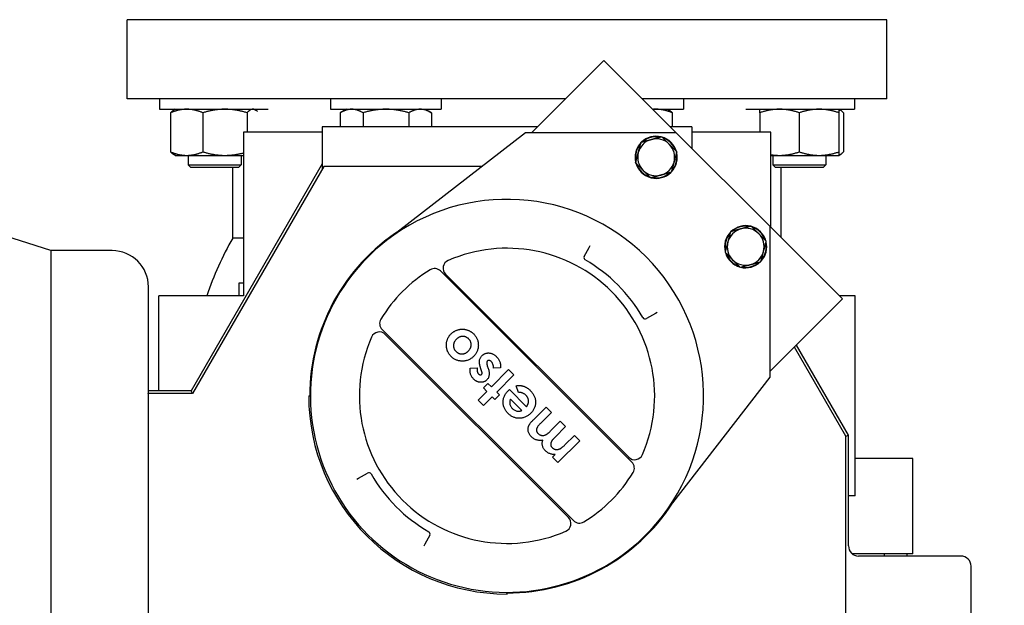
# Model space of a CAD drawing. Header units: inches. Extents: x 5 to 1128, y -85 to 748.
# Tile 318 of 656: x 365.38 to 377.05, y 628.56 to 635.5. Entities that reach past the tile are written whole.
import ezdxf

# ---------------------------------------------------------------- set-up
doc = ezdxf.new("R2010")
doc.units = ezdxf.units.IN
doc.header["$LTSCALE"] = 32
doc.header["$MEASUREMENT"] = 0
doc.layers.add('Dimension (ANSI)', color=7, linetype='Continuous', lineweight=25)
doc.layers.add('Visible (ANSI)', color=7, linetype='Continuous', lineweight=30)
doc.styles.add('Note Text (ANSI)', font='tahoma.ttf')
doc.dimstyles.new('SB Fraction-16 (ANSI)', dxfattribs={"dimscale": 32, "dimtxt": 0.125, "dimasz": 0.098425, "dimexe": 0.125, "dimexo": 0.0625, "dimgap": 0.031496, "dimtad": 0, "dimtih": 1, "dimtoh": 1, "dimdec": 4, "dimrnd": 1e-08, "dimzin": 0, "dimdsep": 46, "dimlunit": 5, "dimtxsty": 'Note Text (ANSI)', "dimcen": 0.09, "dimdle": 0.393701, "dimclrd": 256, "dimclre": 256, "dimclrt": 256, "dimadec": 0, "dimazin": 3, "dimtfac": 0.96, "dimtofl": 0, "dimtmove": 0, "dimatfit": 3, "dimfxl": 1, "dimfrac": 2, "dimtolj": 1, "dimtzin": 12, "dimlwd": -1, "dimlwe": -1, "dimarcsym": 0})

# ---------------------------------------------------------------- blocks, each defined once
blk = doc.blocks.new('*D19')
at = {"layer": 'Defpoints', "color": 0, "transparency": 16777216}
for p in [(484.781, 699.94), (324.685, 555.94), (484.781, 555.94)]:
    blk.add_point(p, dxfattribs=at)
at = {"layer": 'Dimension (ANSI)', "transparency": 16777216}
for p, q in [((482.781, 699.94), (320.685, 699.94)), ((324.685, 696.79), (324.685, 635.454)), ((324.685, 559.089), (324.685, 629.425)), ((482.781, 555.94), (320.685, 555.94))]:
    blk.add_line(p, q, dxfattribs=at)
for points in [[(324.16, 696.79), (325.21, 696.79), (324.685, 699.94)], [(324.16, 559.089), (325.21, 559.089), (324.685, 555.94)]]:
    blk.add_solid(points, dxfattribs=at)
at = {"layer": 'Dimension (ANSI)', "transparency": 16777216, "insert": (320.552, 634.446), "char_height": 4, "attachment_point": 1, "style": 'Note Text (ANSI)'}
blk.add_mtext('\\A1;144', dxfattribs=at)

msp = doc.modelspace()

# ---------------------------------------------------------------- linework, layer by layer
at = {"layer": 'Visible (ANSI)'}
for p, q in [((375.65563, 635.50478), (366.65563, 635.50478)), ((366.65563, 634.56478), (366.65563, 635.50478)), ((375.65563, 634.56478), (375.65563, 635.50478)), ((371.44731, 634.16489), (372.30468, 635.02226)), ((372.30468, 635.02226), (373.16205, 634.16489)), ((371.84721, 634.56478), (366.65563, 634.56478)), ((367.03527, 634.56478), (367.03527, 634.44278)), ((369.06438, 634.56478), (369.06438, 634.44278)), ((370.37688, 634.56478), (370.37688, 634.44278)), ((375.65563, 634.56478), (372.76216, 634.56478)), ((373.2466, 634.56478), (373.2466, 634.44278)), ((375.27588, 634.56478), (375.27588, 634.44278)), ((367.03527, 634.44278), (368.32666, 634.44278)), ((367.16869, 634.40091), (367.16869, 633.93765)), ((367.22277, 634.44278), (367.20623, 634.43323)), ((367.55143, 634.40091), (367.55143, 633.93765)), ((368.07425, 634.40091), (368.07425, 634.16978)), ((368.16027, 634.44278), (368.1768, 634.43323)), ((369.06438, 634.44278), (370.37688, 634.44278)), ((369.25188, 634.44278), (369.17937, 634.40091)), ((369.17937, 634.40091), (369.17937, 634.23378)), ((369.45, 634.40091), (369.45, 634.23378)), ((369.99127, 634.40091), (369.99127, 634.23378)), ((370.18938, 634.44278), (370.2619, 634.40091)), ((370.2619, 634.40091), (370.2619, 634.23378)), ((372.88416, 634.44278), (373.2466, 634.44278)), ((373.0591, 634.44278), (373.07564, 634.43323)), ((373.11318, 634.40091), (373.11318, 634.23378)), ((373.98448, 634.44278), (375.27588, 634.44278)), ((374.15088, 634.40091), (374.15088, 634.16978)), ((374.61963, 634.40091), (374.61963, 633.93765)), ((375.08838, 634.40091), (375.08838, 633.93765)), ((375.0885, 634.44278), (375.10503, 634.43323)), ((375.14257, 634.40091), (375.14257, 633.93765)), ((368.96663, 634.23378), (368.96663, 633.73369)), ((371.51621, 634.23378), (368.96663, 634.23378)), ((373.34463, 634.23378), (373.09316, 634.23378)), ((373.34463, 634.23378), (373.34463, 633.9823)), ((368.96663, 634.16978), (368.03063, 634.16978)), ((368.03063, 634.16978), (368.03063, 632.23228)), ((371.3766, 634.16489), (369.72762, 632.88589)), ((373.16205, 634.16489), (371.3766, 634.16489)), ((374.27574, 633.0512), (373.16205, 634.16489)), ((374.28063, 634.16978), (373.34463, 634.16978)), ((374.28063, 633.0463), (374.28063, 634.16978)), ((367.22277, 633.89578), (367.20623, 633.90533)), ((367.22277, 633.89578), (367.36006, 633.89578)), ((367.36006, 633.89578), (367.81284, 633.89578)), ((367.37858, 633.89578), (367.37858, 633.78358)), ((367.81284, 633.89578), (368.03063, 633.89578)), ((368.00358, 633.89578), (368.00358, 633.78358)), ((374.28063, 633.89578), (374.38526, 633.89578)), ((374.30768, 633.89578), (374.30768, 633.78358)), ((374.38526, 633.89578), (374.85401, 633.89578)), ((374.85401, 633.89578), (375.08838, 633.89578)), ((374.93268, 633.89578), (374.93268, 633.78358)), ((375.08838, 633.89578), (375.0885, 633.89578)), ((375.0885, 633.89578), (375.10503, 633.90533)), ((367.37858, 633.78358), (368.00358, 633.78358)), ((367.40988, 633.75228), (367.37858, 633.78358)), ((368.96663, 633.79478), (367.41241, 631.10278)), ((367.97228, 633.75228), (368.00358, 633.78358)), ((374.30768, 633.78358), (374.93268, 633.78358)), ((374.33898, 633.75228), (374.30768, 633.78358)), ((374.90138, 633.75228), (374.93268, 633.78358)), ((367.97228, 633.75228), (367.40988, 633.75228)), ((368.98427, 633.76423), (367.43004, 631.07223)), ((367.90563, 632.91561), (367.90563, 633.75228)), ((370.86005, 633.76423), (368.98427, 633.76423)), ((374.90138, 633.75228), (374.33898, 633.75228)), ((374.40563, 632.9213), (374.40563, 633.75228)), ((365.74963, 632.76628), (364.18763, 633.26878)), ((374.27574, 631.26575), (374.27574, 633.0512)), ((374.27574, 633.0512), (375.13311, 632.19383)), ((368.03063, 632.91561), (367.90563, 632.91561)), ((365.74963, 632.76628), (365.74963, 624.02328)), ((366.47663, 632.76628), (365.74963, 632.76628)), ((372.07122, 632.69654), (372.13062, 632.8037)), ((372.13062, 632.8037), (372.14279, 632.82566)), ((372.63578, 630.2576), (370.36845, 632.52493)), ((372.59819, 630.3164), (370.42726, 632.48734)), ((367.97563, 632.37978), (367.97563, 632.23228)), ((368.03063, 632.37978), (367.97563, 632.37978)), ((366.90563, 631.07223), (366.90563, 632.33728)), ((367.03063, 631.10278), (367.03063, 632.23228)), ((368.03063, 632.23228), (367.03063, 632.23228)), ((375.13311, 632.19383), (374.27574, 631.33646)), ((375.28063, 632.23228), (375.09466, 632.23228)), ((375.28063, 629.85728), (375.28063, 632.23228)), ((372.91456, 632.01977), (372.80739, 631.96037)), ((372.93651, 632.03194), (372.91456, 632.01977)), ((369.67548, 631.83196), (371.94282, 629.56463)), ((371.88401, 629.60222), (369.71308, 631.77316)), ((375.17209, 630.56844), (374.56289, 631.62361)), ((375.20263, 630.57663), (374.58525, 631.64597)), ((370.72025, 631.37267), (370.80078, 631.37558)), ((370.85347, 631.34243), (370.84214, 631.37699)), ((370.9221, 631.40213), (370.93251, 631.37048)), ((370.97047, 631.15149), (371.17445, 631.35546)), ((371.07664, 631.3755), (370.99548, 631.37126)), ((371.17445, 631.35546), (371.23791, 631.292)), ((371.23791, 631.292), (371.03393, 631.08803)), ((372.99674, 629.61676), (374.27574, 631.26575)), ((367.41241, 631.10278), (366.90563, 631.10278)), ((367.43004, 631.07223), (367.41241, 631.10278)), ((370.81183, 630.99284), (370.91608, 631.0971)), ((370.87529, 631.13789), (370.92968, 631.19228)), ((370.91608, 631.0971), (370.87529, 631.13789)), ((370.92968, 631.19228), (370.97047, 631.15149)), ((371.03393, 631.08803), (371.06566, 631.0563)), ((371.17154, 631.10779), (371.18373, 631.11955)), ((371.18373, 631.11955), (371.38749, 630.91579)), ((371.29138, 631.08513), (371.26354, 631.16353)), ((366.90563, 631.07223), (366.9044, 631.07223)), ((367.43004, 631.07223), (366.90563, 631.07223)), ((366.90563, 624.45228), (366.90563, 631.02375)), ((368.80563, 631.04478), (368.82563, 631.04478)), ((370.87529, 630.92938), (370.81183, 630.99284)), ((370.97954, 631.03364), (370.87529, 630.92938)), ((371.01127, 631.00191), (370.97954, 631.03364)), ((371.06566, 631.0563), (371.01127, 631.00191)), ((371.33309, 630.87046), (371.19711, 631.00644)), ((371.46837, 630.76096), (371.61866, 630.91125)), ((371.61866, 630.91125), (371.68211, 630.8478)), ((371.68211, 630.8478), (371.55236, 630.71805)), ((371.67099, 630.62817), (371.78637, 630.74354)), ((371.78637, 630.74354), (371.84983, 630.68008)), ((371.84983, 630.68008), (371.72595, 630.55621)), ((372.01754, 630.51237), (371.75917, 630.25401)), ((371.84033, 630.46209), (371.95408, 630.57583)), ((371.95408, 630.57583), (372.01754, 630.51237)), ((375.17209, 630.56844), (375.20263, 630.57663)), ((375.17209, 627.15343), (375.17209, 630.56844)), ((375.20263, 629.26478), (375.20263, 630.57663)), ((371.69571, 630.31746), (371.72659, 630.34834)), ((371.75917, 630.25401), (371.69571, 630.31746)), ((375.96563, 630.30078), (375.28063, 630.30078)), ((375.96563, 629.17078), (375.96563, 630.30078)), ((369.37476, 630.05762), (369.39671, 630.06979)), ((369.39671, 630.06979), (369.50387, 630.12919)), ((375.28063, 629.85728), (375.20263, 629.85728)), ((370.24005, 629.39302), (370.18065, 629.28586)), ((370.18065, 629.28586), (370.16848, 629.2639)), ((375.96563, 629.17078), (375.24805, 629.17078)), ((376.53563, 629.14478), (375.32265, 629.14478)), ((375.6283, 629.14478), (375.6283, 629.17078)), ((375.89677, 629.14478), (375.89677, 629.17078)), ((376.65563, 627.76478), (376.65563, 629.02478)), ((371.15563, 628.69478), (371.15563, 628.71478))]:
    msp.add_line(p, q, dxfattribs=at)
for centre, radius, start, end in [((372.9234, 633.87321), 0.25, 76.163547, 133.836453), ((372.9234, 633.87321), 0.2445, 78.599196, 131.400804), ((372.9234, 633.87321), 0.25, 136.163547, 193.836453), ((372.9234, 633.87321), 0.2445, 138.599196, 191.400804), ((372.9234, 633.87321), 0.219, 105, 165), ((372.9234, 633.87321), 0.219, 45, 105), ((372.9234, 633.87321), 0.25, 16.163547, 73.836453), ((372.9234, 633.87321), 0.2445, 18.599196, 71.400804), ((372.9234, 633.87321), 0.219, 345, 45), ((372.9234, 633.87321), 0.219, 165, 225), ((372.9234, 633.87321), 0.25, 316.163547, 13.836453), ((372.9234, 633.87321), 0.2445, 318.599196, 11.400804), ((372.9234, 633.87321), 0.25, 196.163547, 253.836453), ((372.9234, 633.87321), 0.2445, 198.599196, 251.400804), ((372.9234, 633.87321), 0.219, 285, 345), ((372.9234, 633.87321), 0.219, 225, 285), ((372.9234, 633.87321), 0.25, 256.163547, 313.836453), ((372.9234, 633.87321), 0.2445, 258.599196, 311.400804), ((371.15563, 631.04478), 2.33, 322.201787, 127.798213), ((371.15563, 631.04478), 2.33837, 122.950185, 180), ((373.98406, 632.81255), 0.25, 136.163547, 193.836453), ((373.98406, 632.81255), 0.2445, 138.599196, 191.400804), ((373.98406, 632.81255), 0.219, 105, 165), ((373.98406, 632.81255), 0.25, 76.163547, 133.836453), ((373.98406, 632.81255), 0.2445, 78.599196, 131.400804), ((373.98406, 632.81255), 0.219, 45, 105), ((373.98406, 632.81255), 0.25, 16.163547, 73.836453), ((373.98406, 632.81255), 0.2445, 18.599196, 71.400804), ((373.98406, 632.81255), 0.219, 345, 45), ((371.15563, 631.04478), 3.75, 150.073565, 161.538542), ((371.15563, 631.04478), 2.33, 127.798213, 322.201787), ((373.98406, 632.81255), 0.219, 165, 225), ((373.98406, 632.81255), 0.25, 316.163547, 13.836453), ((373.98406, 632.81255), 0.2445, 318.599196, 11.400804), ((366.47663, 632.33728), 0.429, 0, 90), ((371.15563, 631.04478), 1.75, 336.510188, 113.489812), ((373.98406, 632.81255), 0.25, 196.163547, 253.836453), ((373.98406, 632.81255), 0.2445, 198.599196, 251.400804), ((373.98406, 632.81255), 0.219, 285, 345), ((370.49797, 632.55805), 0.1, 113.489812, 225), ((372.09746, 632.682), 0.03, 151, 240.08992), ((371.15563, 631.04478), 1.85879, 29.91008, 60.08992), ((373.98406, 632.81255), 0.219, 225, 285), ((373.98406, 632.81255), 0.25, 256.163547, 313.836453), ((373.98406, 632.81255), 0.2445, 258.599196, 311.400804), ((371.15563, 631.04478), 1.75, 121.327982, 148.672018), ((370.29774, 632.45422), 0.1, 45, 121.327982), ((369.74619, 631.90267), 0.1, 148.672018, 225), ((372.79285, 631.9866), 0.03, 209.91008, 299), ((369.64237, 631.70245), 0.1, 45, 156.510188), ((371.15563, 631.04478), 1.75, 156.510188, 293.489812), ((371.15563, 631.04478), 2.35, 180, 270), ((372.6689, 630.38711), 0.1, 225, 336.510188), ((372.56507, 630.18688), 0.1, 328.672018, 45), ((369.51842, 630.10296), 0.03, 29.91008, 119), ((371.15563, 631.04478), 1.85879, 209.91008, 240.08992), ((371.15563, 631.04478), 1.75, 301.327982, 328.672018), ((371.15563, 631.04478), 2.33837, 270, 327.049815), ((371.8133, 629.53151), 0.1, 293.489812, 45), ((372.01353, 629.63534), 0.1, 225, 301.327982), ((370.21381, 629.40756), 0.03, 331, 60.08992), ((376.53563, 629.02478), 0.12, 0, 90)]:
    msp.add_arc(centre, radius, start, end, dxfattribs=at)
for centre, major_axis, ratio, start_param, end_param in [((366.3965, 630.91953), (0.14651, 0.70121), 0.69536196, 5.00428747, 5.073886), ((375.32266, 629.26478), (0.11882, 0.01699), 0.99981613, 2.99958495, 4.57032784)]:
    msp.add_ellipse(centre, major_axis=major_axis, ratio=ratio, start_param=start_param, end_param=end_param, dxfattribs=at)
for points, weights in [([(367.36006, 634.44278), (367.27125, 634.44278), (367.16869, 634.40091)], [1, 1.0379548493, 1]), ([(367.16869, 634.40091), (367.18849, 634.42299), (367.20623, 634.43323)], [1, 1.01965956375, 1.01895290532]), ([(367.55143, 634.40091), (367.44887, 634.44278), (367.36006, 634.44278)], [1, 1.0379548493, 1]), ([(367.81284, 634.44278), (367.69152, 634.44278), (367.55143, 634.40091)], [1, 1.0379548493, 1]), ([(368.07425, 634.40091), (367.93416, 634.44278), (367.81284, 634.44278)], [1, 1.0379548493, 1]), ([(368.14429, 634.44278), (368.11179, 634.44278), (368.07425, 634.40091)], [1, 1.0379548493, 1]), ([(368.19942, 634.41615), (368.17057, 634.44278), (368.14429, 634.44278)], [1.01204013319, 1.03045139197, 1]), ([(369.31468, 634.44278), (369.25188, 634.44278), (369.17937, 634.40091)], [1, 1.0379548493, 1]), ([(369.45, 634.40091), (369.37748, 634.44278), (369.31468, 634.44278)], [1, 1.0379548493, 1]), ([(369.72063, 634.44278), (369.59503, 634.44278), (369.45, 634.40091)], [1, 1.0379548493, 1]), ([(369.99127, 634.40091), (369.84623, 634.44278), (369.72063, 634.44278)], [1, 1.0379548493, 1]), ([(370.12658, 634.44278), (370.06378, 634.44278), (369.99127, 634.40091)], [1, 1.0379548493, 1]), ([(370.2619, 634.40091), (370.18938, 634.44278), (370.12658, 634.44278)], [1, 1.0379548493, 1]), ([(372.92181, 634.44278), (372.90383, 634.44278), (372.88575, 634.44118)], [1, 1.00745584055, 1.01198243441]), ([(373.11318, 634.40091), (373.01062, 634.44278), (372.92181, 634.44278)], [1, 1.0379548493, 1]), ([(373.07564, 634.43323), (373.09338, 634.42299), (373.11318, 634.40091)], [1.01895290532, 1.01965956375, 1]), ([(374.15088, 634.40091), (374.15088, 634.44278), (374.15088, 634.44278)], [1, 1.0379548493, 1]), ([(374.38526, 634.44278), (374.27648, 634.44278), (374.15088, 634.40091)], [1, 1.0379548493, 1]), ([(374.61963, 634.40091), (374.49403, 634.44278), (374.38526, 634.44278)], [1, 1.0379548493, 1]), ([(374.85401, 634.44278), (374.74523, 634.44278), (374.61963, 634.40091)], [1, 1.0379548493, 1]), ([(375.08838, 634.40091), (374.96278, 634.44278), (374.85401, 634.44278)], [1, 1.0379548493, 1]), ([(375.08838, 634.44278), (375.08838, 634.44278), (375.08838, 634.40091)], [1, 1.0379548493, 1]), ([(375.14257, 634.40091), (375.11365, 634.43318), (375.08838, 634.44048)], [1, 1.02899506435, 1.01368939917]), ([(372.86672, 634.08474), (372.9234, 634.09993), (372.98885, 634.11747)], [2.17247578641, 2.17247578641, 2.01649904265]), ([(372.98885, 634.11747), (373.03676, 634.06956), (373.07826, 634.02806)], [2.01649904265, 2.17247578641, 2.17247578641]), ([(372.71186, 633.92989), (372.72705, 633.98657), (372.74459, 634.05202)], [2.17247578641, 2.17247578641, 2.01649904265]), ([(372.74459, 634.05202), (372.81004, 634.06956), (372.86672, 634.08474)], [2.01649904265, 2.17247578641, 2.17247578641]), ([(373.07826, 634.02806), (373.11975, 633.98657), (373.16766, 633.93866)], [2.17247578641, 2.17247578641, 2.01649904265]), ([(367.16869, 633.93765), (367.27125, 633.89578), (367.36006, 633.89578)], [1, 1.0379548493, 1]), ([(367.20623, 633.90533), (367.18849, 633.91557), (367.16869, 633.93765)], [1.01895290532, 1.01965956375, 1]), ([(367.36006, 633.89578), (367.44887, 633.89578), (367.55143, 633.93765)], [1, 1.0379548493, 1]), ([(367.55143, 633.93765), (367.69152, 633.89578), (367.81284, 633.89578)], [1, 1.0379548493, 1]), ([(367.81284, 633.89578), (367.91607, 633.89578), (368.03063, 633.92546)], [1, 1.03211523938, 1.00988229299]), ([(372.67914, 633.80776), (372.69667, 633.87321), (372.71186, 633.92989)], [2.01649904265, 2.17247578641, 2.17247578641]), ([(373.16766, 633.93866), (373.15013, 633.87321), (373.13494, 633.81653)], [2.01649904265, 2.17247578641, 2.17247578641]), ([(374.28063, 633.90462), (374.33379, 633.89578), (374.38526, 633.89578)], [1.01887861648, 1.01760807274, 1]), ([(374.38526, 633.89578), (374.49403, 633.89578), (374.61963, 633.93765)], [1, 1.0379548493, 1]), ([(374.61963, 633.93765), (374.74523, 633.89578), (374.85401, 633.89578)], [1, 1.0379548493, 1]), ([(374.85401, 633.89578), (374.96278, 633.89578), (375.08838, 633.93765)], [1, 1.0379548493, 1]), ([(375.08838, 633.93765), (375.08838, 633.89578), (375.08838, 633.89578)], [1, 1.0379548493, 1]), ([(375.08838, 633.89808), (375.11365, 633.90538), (375.14257, 633.93765)], [1.01368939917, 1.02899506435, 1]), ([(372.76854, 633.71835), (372.72705, 633.75984), (372.67914, 633.80776)], [2.17247578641, 2.17247578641, 2.01649904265]), ([(373.13494, 633.81653), (373.11975, 633.75984), (373.10221, 633.69439)], [2.17247578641, 2.17247578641, 2.01649904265]), ([(372.85795, 633.62894), (372.81004, 633.67686), (372.76854, 633.71835)], [2.01649904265, 2.17247578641, 2.17247578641]), ([(372.98008, 633.66167), (372.9234, 633.64648), (372.85795, 633.62894)], [2.17247578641, 2.17247578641, 2.01649904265]), ([(373.10221, 633.69439), (373.03676, 633.67686), (372.98008, 633.66167)], [2.01649904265, 2.17247578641, 2.17247578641]), ([(373.80525, 632.99136), (373.78771, 632.92591), (373.77252, 632.86923)], [2.01649904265, 2.17247578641, 2.17247578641]), ([(373.92738, 633.02408), (373.8707, 633.0089), (373.80525, 632.99136)], [2.17247578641, 2.17247578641, 2.01649904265]), ([(374.04951, 633.05681), (373.98406, 633.03927), (373.92738, 633.02408)], [2.01649904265, 2.17247578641, 2.17247578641]), ([(374.13892, 632.9674), (374.09742, 633.0089), (374.04951, 633.05681)], [2.17247578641, 2.17247578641, 2.01649904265]), ([(374.22832, 632.878), (374.18041, 632.92591), (374.13892, 632.9674)], [2.01649904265, 2.17247578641, 2.17247578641]), ([(373.77252, 632.86923), (373.75733, 632.81255), (373.7398, 632.7471)], [2.17247578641, 2.17247578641, 2.01649904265]), ([(374.1956, 632.75587), (374.21079, 632.81255), (374.22832, 632.878)], [2.17247578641, 2.17247578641, 2.01649904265]), ([(373.7398, 632.7471), (373.78771, 632.69918), (373.8292, 632.65769)], [2.01649904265, 2.17247578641, 2.17247578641]), ([(374.16287, 632.63373), (374.18041, 632.69918), (374.1956, 632.75587)], [2.01649904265, 2.17247578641, 2.17247578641]), ([(373.8292, 632.65769), (373.8707, 632.6162), (373.91861, 632.56828)], [2.17247578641, 2.17247578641, 2.01649904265]), ([(373.91861, 632.56828), (373.98406, 632.58582), (374.04074, 632.60101)], [2.01649904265, 2.17247578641, 2.17247578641]), ([(374.04074, 632.60101), (374.09742, 632.6162), (374.16287, 632.63373)], [2.17247578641, 2.17247578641, 2.01649904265])]:
    msp.add_rational_spline(points, weights, degree=2, dxfattribs=at)
for points, knots in [([(370.49206, 631.77906), (370.49509, 631.78198), (370.50112, 631.78779), (370.51079, 631.79572), (370.52088, 631.80293), (370.53129, 631.8096), (370.54221, 631.81534), (370.55348, 631.82054), (370.56523, 631.82485), (370.57726, 631.82864), (370.58953, 631.8315), (370.60182, 631.83369), (370.61414, 631.83482), (370.62638, 631.8354), (370.63862, 631.83494), (370.65085, 631.83363), (370.66307, 631.83161), (370.67521, 631.8287), (370.6871, 631.82492), (370.69877, 631.82057), (370.71006, 631.81537), (370.72099, 631.80941), (370.73157, 631.80267), (370.74173, 631.79512), (370.75167, 631.787), (370.75785, 631.78102), (370.76098, 631.778)], [0, 0, 0, 0, 0.04216776, 0.08383907, 0.12519233, 0.16633537, 0.20760196, 0.24867014, 0.2905824, 0.33292625, 0.37497843, 0.41674092, 0.45785676, 0.49880899, 0.53951596, 0.58042036, 0.62191003, 0.66350205, 0.70539429, 0.74686373, 0.78824539, 0.82973641, 0.87153238, 0.91382467, 0.95649491, 1, 1, 1, 1]), ([(370.49383, 631.51028), (370.49088, 631.51334), (370.48505, 631.51938), (370.47708, 631.52911), (370.46982, 631.53924), (370.46309, 631.54969), (370.45729, 631.5607), (370.45215, 631.57209), (370.44754, 631.58388), (370.44388, 631.59608), (370.44079, 631.60843), (370.43859, 631.62085), (370.43728, 631.63325), (370.43662, 631.64562), (370.43715, 631.65792), (370.43821, 631.67022), (370.44032, 631.68244), (370.44313, 631.6946), (370.44672, 631.70653), (370.45109, 631.71812), (370.45604, 631.72936), (370.46189, 631.74012), (370.46826, 631.75056), (370.47558, 631.76045), (370.48339, 631.77008), (370.48916, 631.77605), (370.49206, 631.77906)], [0, 0, 0, 0, 0.04259851, 0.08436434, 0.12614229, 0.1677058, 0.20906601, 0.25097289, 0.29314846, 0.33604146, 0.37876116, 0.42089273, 0.46262222, 0.50391443, 0.54518759, 0.58613814, 0.62772193, 0.66958453, 0.71143237, 0.75269054, 0.7939705, 0.83459174, 0.87557658, 0.91663951, 0.95807167, 1, 1, 1, 1]), ([(370.55537, 631.71546), (370.55273, 631.71272), (370.54753, 631.70734), (370.54075, 631.69867), (370.53495, 631.6898), (370.53027, 631.68066), (370.52646, 631.67134), (370.52368, 631.66176), (370.52199, 631.6519), (370.52128, 631.64193), (370.52159, 631.632), (370.52273, 631.62227), (370.52505, 631.61285), (370.52831, 631.60373), (370.5326, 631.59495), (370.5378, 631.58641), (370.54414, 631.5783), (370.54891, 631.57321), (370.55134, 631.57062)], [0, 0, 0, 0, 0.0702434, 0.13784034, 0.20269751, 0.2654055, 0.32693842, 0.38812527, 0.44911658, 0.5111008, 0.5720859, 0.63219734, 0.69133895, 0.75056386, 0.81054584, 0.87133476, 0.93465355, 1, 1, 1, 1]), ([(370.70113, 631.71999), (370.69858, 631.72241), (370.69357, 631.72714), (370.68541, 631.73325), (370.67699, 631.73845), (370.66819, 631.74269), (370.65904, 631.74587), (370.64954, 631.74806), (370.63972, 631.74938), (370.62963, 631.74952), (370.61951, 631.74886), (370.6095, 631.74716), (370.59978, 631.74437), (370.59032, 631.74059), (370.58113, 631.73582), (370.57225, 631.72999), (370.56348, 631.72333), (370.55811, 631.71812), (370.55537, 631.71546)], [0, 0, 0, 0, 0.064469, 0.12639667, 0.18693923, 0.24609921, 0.30534813, 0.36457166, 0.42492443, 0.48695223, 0.54955046, 0.61114927, 0.67292187, 0.73501028, 0.7980486, 0.86264292, 0.93004128, 1, 1, 1, 1]), ([(370.69589, 631.57494), (370.69858, 631.57773), (370.70385, 631.58318), (370.71073, 631.59194), (370.71661, 631.60092), (370.72141, 631.61013), (370.7253, 631.61956), (370.72815, 631.62921), (370.72991, 631.6391), (370.73068, 631.64908), (370.73051, 631.65901), (370.72918, 631.66873), (370.72704, 631.67815), (370.72379, 631.68723), (370.71959, 631.69595), (370.71447, 631.70439), (370.70824, 631.71242), (370.70353, 631.71743), (370.70113, 631.71999)], [0, 0, 0, 0, 0.07135816, 0.13945583, 0.20480903, 0.2685875, 0.33058699, 0.39221348, 0.45360954, 0.51509173, 0.57640155, 0.63603946, 0.69540741, 0.75398059, 0.81328484, 0.87337734, 0.93537378, 1, 1, 1, 1]), ([(370.76098, 631.778), (370.76534, 631.77337), (370.77393, 631.76426), (370.78518, 631.74945), (370.79464, 631.73386), (370.80241, 631.71756), (370.80849, 631.70053), (370.81269, 631.68278), (370.81526, 631.66433), (370.81608, 631.64544), (370.8152, 631.62649), (370.8125, 631.60801), (370.8081, 631.59021), (370.80198, 631.57309), (370.79407, 631.55669), (370.78448, 631.54096), (370.77306, 631.52597), (370.76435, 631.51675), (370.75991, 631.51205)], [0, 0, 0, 0, 0.06437494, 0.12688399, 0.18820071, 0.24889409, 0.30959879, 0.3711253, 0.43346554, 0.49814313, 0.56259275, 0.62547449, 0.68711445, 0.74812499, 0.80945666, 0.87143112, 0.93461087, 1, 1, 1, 1]), ([(370.55134, 631.57062), (370.55388, 631.56825), (370.55887, 631.56357), (370.56686, 631.55732), (370.57536, 631.55235), (370.58409, 631.54812), (370.59321, 631.54501), (370.60264, 631.54261), (370.61246, 631.54161), (370.62245, 631.54128), (370.6325, 631.54195), (370.64234, 631.5438), (370.65201, 631.54634), (370.6613, 631.55021), (370.67042, 631.55485), (370.67923, 631.56063), (370.6879, 631.56719), (370.6932, 631.57234), (370.69589, 631.57494)], [0, 0, 0, 0, 0.06441563, 0.12680287, 0.18742271, 0.24651751, 0.3062853, 0.36570306, 0.4264774, 0.48862183, 0.55089546, 0.61267853, 0.67391402, 0.73573425, 0.79873504, 0.86329015, 0.93066518, 1, 1, 1, 1]), ([(370.85992, 631.5214), (370.86277, 631.52408), (370.86837, 631.52931), (370.87746, 631.53615), (370.88706, 631.5417), (370.89702, 631.54634), (370.90751, 631.54965), (370.91838, 631.55182), (370.92967, 631.55301), (370.9413, 631.55286), (370.95309, 631.55176), (370.96476, 631.54909), (370.97629, 631.54547), (370.98755, 631.54039), (370.99871, 631.53423), (371.00967, 631.52674), (371.02052, 631.51808), (371.02733, 631.51152), (371.03082, 631.50816)], [0, 0, 0, 0, 0.06103755, 0.11946668, 0.17709121, 0.2338017, 0.29065799, 0.34816935, 0.40667509, 0.46746308, 0.52930472, 0.59116172, 0.65384261, 0.71750749, 0.78363393, 0.85260547, 0.92440955, 1, 1, 1, 1]), ([(370.61678, 631.4566), (370.61079, 631.45702), (370.59898, 631.45786), (370.58175, 631.46117), (370.56522, 631.46567), (370.54938, 631.47162), (370.53436, 631.47918), (370.52002, 631.4881), (370.50637, 631.49841), (370.49803, 631.50631), (370.49383, 631.51028)], [0, 0, 0, 0, 0.13101444, 0.25846437, 0.38257978, 0.50499061, 0.62722749, 0.74929673, 0.8736904, 1, 1, 1, 1]), ([(370.75991, 631.51205), (370.75491, 631.50732), (370.74507, 631.49801), (370.72893, 631.4861), (370.71212, 631.47605), (370.69447, 631.46811), (370.67609, 631.46212), (370.65698, 631.45814), (370.6371, 631.45619), (370.62363, 631.45646), (370.61678, 631.4566)], [0, 0, 0, 0, 0.13048909, 0.25647369, 0.3792365, 0.50097769, 0.62236653, 0.74485513, 0.87025851, 1, 1, 1, 1]), ([(370.84214, 631.37699), (370.8407, 631.38139), (370.83792, 631.38993), (370.83459, 631.40254), (370.83174, 631.41439), (370.82975, 631.4256), (370.82851, 631.43612), (370.8281, 631.44597), (370.82825, 631.45511), (370.82947, 631.46635), (370.83276, 631.47967), (370.83937, 631.49464), (370.84827, 631.50886), (370.85597, 631.51715), (370.85992, 631.5214)], [0, 0, 0, 0, 0.08972446, 0.1740823, 0.25255349, 0.32597687, 0.39459793, 0.45780299, 0.51684618, 0.57162161, 0.67671862, 0.78102374, 0.88778109, 1, 1, 1, 1]), ([(370.92338, 631.45794), (370.92225, 631.45664), (370.91993, 631.45397), (370.91763, 631.44891), (370.91616, 631.44308), (370.91556, 631.43645), (370.9159, 631.42898), (370.91719, 631.42073), (370.91913, 631.41162), (370.92108, 631.4054), (370.9221, 631.40213)], [0, 0, 0, 0, 0.08808332, 0.18085204, 0.28234471, 0.39567101, 0.52190548, 0.66530448, 0.82422628, 1, 1, 1, 1]), ([(370.97076, 631.45037), (370.96874, 631.45227), (370.96485, 631.45594), (370.95834, 631.46017), (370.95167, 631.46302), (370.94498, 631.4644), (370.93858, 631.46471), (370.93275, 631.46362), (370.92752, 631.46151), (370.92476, 631.45914), (370.92338, 631.45794)], [0, 0, 0, 0, 0.15687648, 0.3015599, 0.43609594, 0.56430541, 0.68577161, 0.79566842, 0.89726806, 1, 1, 1, 1]), ([(370.99548, 631.37126), (370.99558, 631.37511), (370.99578, 631.38275), (370.99468, 631.39419), (370.99277, 631.40554), (370.98965, 631.41658), (370.98578, 631.42685), (370.98139, 631.43603), (370.97652, 631.44391), (370.97261, 631.44829), (370.97076, 631.45037)], [0, 0, 0, 0, 0.13598274, 0.26997021, 0.40547615, 0.54230074, 0.67431023, 0.79295934, 0.90173018, 1, 1, 1, 1]), ([(371.03082, 631.50816), (371.03521, 631.50347), (371.04384, 631.49428), (371.05487, 631.47929), (371.06374, 631.46358), (371.07052, 631.44722), (371.07534, 631.43018), (371.07789, 631.41247), (371.07854, 631.39412), (371.07728, 631.3818), (371.07664, 631.3755)], [0, 0, 0, 0, 0.13211266, 0.25932551, 0.3820323, 0.50249634, 0.62310141, 0.74541699, 0.86986612, 1, 1, 1, 1]), ([(370.7602, 631.24391), (370.75622, 631.24817), (370.74832, 631.25661), (370.73844, 631.27083), (370.73046, 631.28613), (370.72431, 631.30237), (370.72003, 631.31931), (370.71794, 631.33679), (370.71777, 631.35468), (370.71942, 631.36662), (370.72025, 631.37267)], [0, 0, 0, 0, 0.12457375, 0.24725693, 0.3693327, 0.49314337, 0.6181756, 0.74242494, 0.86928457, 1, 1, 1, 1]), ([(370.80078, 631.37558), (370.80057, 631.37149), (370.80018, 631.36368), (370.80026, 631.35242), (370.8012, 631.34217), (370.80269, 631.33286), (370.80501, 631.32454), (370.80805, 631.31718), (370.81176, 631.31073), (370.81495, 631.30718), (370.8165, 631.30546)], [0, 0, 0, 0, 0.16595582, 0.31741062, 0.45695028, 0.58332669, 0.69984629, 0.80682943, 0.90611612, 1, 1, 1, 1]), ([(370.85482, 631.29873), (370.8563, 631.30058), (370.85937, 631.30442), (370.86075, 631.31106), (370.86022, 631.31749), (370.85896, 631.32426), (370.8566, 631.33276), (370.85459, 631.33899), (370.85347, 631.34243)], [0, 0, 0, 0, 0.15278362, 0.31700826, 0.42488908, 0.57338224, 0.76447175, 1, 1, 1, 1]), ([(370.93251, 631.37048), (370.93473, 631.36315), (370.93897, 631.34907), (370.94293, 631.32827), (370.94444, 631.30883), (370.94357, 631.29078), (370.94048, 631.27401), (370.93472, 631.25872), (370.9267, 631.24469), (370.9195, 631.23683), (370.91587, 631.23287)], [0, 0, 0, 0, 0.15699997, 0.30138107, 0.43346889, 0.55616084, 0.67109025, 0.78173775, 0.89005214, 1, 1, 1, 1]), ([(370.91587, 631.23287), (370.91335, 631.23046), (370.90841, 631.22575), (370.90011, 631.21986), (370.89147, 631.21486), (370.88234, 631.21088), (370.87276, 631.20787), (370.86271, 631.2059), (370.85217, 631.20501), (370.84131, 631.20507), (370.83033, 631.20621), (370.81949, 631.20833), (370.80889, 631.21151), (370.79858, 631.2159), (370.7885, 631.22127), (370.77876, 631.2278), (370.76921, 631.23531), (370.76325, 631.24101), (370.7602, 631.24391)], [0, 0, 0, 0, 0.05993973, 0.11767143, 0.17492758, 0.23180043, 0.2889639, 0.34788032, 0.4079526, 0.47104918, 0.53488465, 0.59795234, 0.66131099, 0.72534602, 0.79090771, 0.85785742, 0.92740741, 1, 1, 1, 1]), ([(370.8165, 631.30546), (370.81821, 631.30385), (370.82148, 631.30078), (370.82678, 631.29713), (370.83215, 631.29464), (370.83743, 631.29327), (370.84251, 631.293), (370.84714, 631.29389), (370.85142, 631.29565), (370.85367, 631.29769), (370.85482, 631.29873)], [0, 0, 0, 0, 0.16188353, 0.3099566, 0.44291139, 0.56922499, 0.68524353, 0.79155122, 0.89316709, 1, 1, 1, 1]), ([(371.16949, 630.83462), (371.1647, 630.83961), (371.15529, 630.84942), (371.14304, 630.86525), (371.13271, 630.88159), (371.12407, 630.89831), (371.11771, 630.91567), (371.1128, 630.93339), (371.11012, 630.95168), (371.10918, 630.97027), (371.11016, 630.98889), (371.11309, 631.00723), (371.11791, 631.02517), (371.12476, 631.04266), (371.13357, 631.05969), (371.14425, 631.07631), (371.15689, 631.09255), (371.16658, 631.10263), (371.17154, 631.10779)], [0, 0, 0, 0, 0.06750008, 0.13252945, 0.19498026, 0.2559819, 0.31576785, 0.37517969, 0.43507211, 0.49574302, 0.55665582, 0.6166191, 0.67675831, 0.73760135, 0.79953316, 0.86357458, 0.93022066, 1, 1, 1, 1]), ([(371.26354, 631.16353), (371.26753, 631.16417), (371.27542, 631.16543), (371.28727, 631.16647), (371.29893, 631.16683), (371.31036, 631.16649), (371.32155, 631.16541), (371.33254, 631.16368), (371.3433, 631.16107), (371.35391, 631.15793), (371.36431, 631.15391), (371.37455, 631.14912), (371.38482, 631.14378), (371.39487, 631.13748), (371.40485, 631.13048), (371.41472, 631.12272), (371.42452, 631.11422), (371.43081, 631.10808), (371.43402, 631.10496)], [0, 0, 0, 0, 0.06425968, 0.12732819, 0.18942003, 0.25000801, 0.30933115, 0.36838656, 0.42714174, 0.48568706, 0.54450481, 0.60458628, 0.66583155, 0.72866857, 0.79347198, 0.85991395, 0.92870158, 1, 1, 1, 1]), ([(371.37892, 631.05127), (371.37593, 631.0541), (371.37005, 631.05968), (371.36032, 631.06673), (371.35017, 631.07282), (371.3394, 631.07758), (371.32814, 631.08133), (371.31635, 631.08377), (371.30404, 631.08517), (371.29565, 631.08514), (371.29138, 631.08513)], [0, 0, 0, 0, 0.12762934, 0.25133975, 0.37224868, 0.49428064, 0.6161805, 0.73979102, 0.86733617, 1, 1, 1, 1]), ([(371.43402, 631.10496), (371.43879, 631.09999), (371.44813, 631.09026), (371.46027, 631.07451), (371.47052, 631.05827), (371.47904, 631.04162), (371.48553, 631.02439), (371.49012, 631.00667), (371.49303, 630.98848), (371.49378, 630.96999), (371.4929, 630.95156), (371.49023, 630.93349), (371.48567, 630.91603), (371.47938, 630.89916), (371.47132, 630.88287), (371.46151, 630.86712), (371.44995, 630.85192), (371.44103, 630.84261), (371.4365, 630.83788)], [0, 0, 0, 0, 0.06897284, 0.13507933, 0.19887565, 0.26119237, 0.32213601, 0.38301716, 0.44431518, 0.50636278, 0.56818537, 0.62894414, 0.68907885, 0.74866567, 0.80907803, 0.87091782, 0.93437018, 1, 1, 1, 1]), ([(371.19711, 631.00644), (371.19508, 631.00201), (371.19103, 630.99321), (371.18755, 630.97896), (371.18701, 630.96415), (371.18851, 630.94905), (371.19248, 630.93405), (371.19885, 630.91969), (371.20758, 630.90617), (371.21495, 630.89824), (371.21871, 630.89418)], [0, 0, 0, 0, 0.11927975, 0.23715922, 0.35648948, 0.48096069, 0.60782939, 0.73501697, 0.86468867, 1, 1, 1, 1]), ([(371.38749, 630.91579), (371.38944, 630.91857), (371.39327, 630.92404), (371.39826, 630.93257), (371.40237, 630.9412), (371.40564, 630.9499), (371.40817, 630.95865), (371.4098, 630.96755), (371.41057, 630.97654), (371.4105, 630.98557), (371.40959, 630.99451), (371.40783, 631.00331), (371.40509, 631.01182), (371.4016, 631.02017), (371.39727, 631.02835), (371.39201, 631.03627), (371.38587, 631.04398), (371.38127, 631.0488), (371.37892, 631.05127)], [0, 0, 0, 0, 0.06820603, 0.13403023, 0.19803533, 0.25981298, 0.32040548, 0.38062635, 0.44102588, 0.50120199, 0.56169067, 0.62116128, 0.68080151, 0.74090296, 0.80258242, 0.8661864, 0.93160005, 1, 1, 1, 1]), ([(371.21871, 630.89418), (371.22312, 630.89006), (371.23173, 630.88198), (371.24663, 630.87282), (371.26225, 630.86574), (371.27335, 630.86346), (371.27891, 630.86231)], [0, 0, 0, 0, 0.26104891, 0.51029627, 0.75455804, 1, 1, 1, 1]), ([(371.27891, 630.86231), (371.28269, 630.8619), (371.29074, 630.86103), (371.30369, 630.86239), (371.31806, 630.86535), (371.32788, 630.86869), (371.33309, 630.87046)], [0, 0, 0, 0, 0.20539765, 0.4378973, 0.70201596, 1, 1, 1, 1]), ([(371.4365, 630.83788), (371.43164, 630.83323), (371.4221, 630.82408), (371.40661, 630.81219), (371.39056, 630.80212), (371.37399, 630.7938), (371.35689, 630.78714), (371.33916, 630.78246), (371.32092, 630.77957), (371.30229, 630.77842), (371.28371, 630.77917), (371.26548, 630.78149), (371.24786, 630.78586), (371.23092, 630.7921), (371.21446, 630.79986), (371.19879, 630.80974), (371.18351, 630.82114), (371.17422, 630.83008), (371.16949, 630.83462)], [0, 0, 0, 0, 0.06745053, 0.13270589, 0.19566283, 0.25748081, 0.31872871, 0.37957603, 0.44128114, 0.50399026, 0.56662941, 0.62785986, 0.68818293, 0.74848735, 0.80893609, 0.87058652, 0.93422466, 1, 1, 1, 1]), ([(371.44464, 630.55947), (371.44023, 630.56415), (371.43163, 630.57326), (371.42133, 630.58861), (371.41321, 630.60452), (371.40795, 630.62113), (371.40478, 630.63773), (371.40429, 630.6541), (371.40618, 630.66997), (371.40992, 630.68282), (371.41431, 630.6931), (371.41892, 630.70125), (371.42438, 630.71004), (371.43115, 630.7192), (371.43876, 630.72905), (371.44767, 630.73925), (371.45757, 630.75003), (371.46468, 630.75723), (371.46837, 630.76096)], [0, 0, 0, 0, 0.08262449, 0.16090351, 0.23698587, 0.31172938, 0.38430657, 0.45390817, 0.52154612, 0.58923181, 0.62529271, 0.66512813, 0.7096318, 0.75836798, 0.81160414, 0.86976328, 0.9325424, 1, 1, 1, 1]), ([(371.55236, 630.71805), (371.54895, 630.71452), (371.54239, 630.70776), (371.53326, 630.69777), (371.52556, 630.68814), (371.51887, 630.67919), (371.51355, 630.67063), (371.50945, 630.66258), (371.50652, 630.65508), (371.50492, 630.64795), (371.50435, 630.64119), (371.50464, 630.6346), (371.50571, 630.62816), (371.50752, 630.62177), (371.51053, 630.61567), (371.51417, 630.6096), (371.51853, 630.60358), (371.52207, 630.59994), (371.52389, 630.59807)], [0, 0, 0, 0, 0.1043212, 0.20023512, 0.28728664, 0.36626042, 0.43768272, 0.50117983, 0.55802122, 0.60841215, 0.65574306, 0.70194367, 0.74821506, 0.79425193, 0.84250453, 0.89223679, 0.9446165, 1, 1, 1, 1]), ([(371.52389, 630.59807), (371.52683, 630.59533), (371.53261, 630.58994), (371.54258, 630.58365), (371.55324, 630.57902), (371.56448, 630.57598), (371.57608, 630.57462), (371.58782, 630.57502), (371.59956, 630.5774), (371.60935, 630.58071), (371.61729, 630.58461), (371.62379, 630.58825), (371.63064, 630.59288), (371.63786, 630.59835), (371.64567, 630.60449), (371.6537, 630.6117), (371.66236, 630.61952), (371.66805, 630.62522), (371.67099, 630.62817)], [0, 0, 0, 0, 0.07061959, 0.13857689, 0.20607346, 0.27446319, 0.34260037, 0.41074008, 0.48011838, 0.55260048, 0.59178435, 0.63566304, 0.68356879, 0.73696463, 0.79487093, 0.85842086, 0.92659851, 1, 1, 1, 1]), ([(371.57878, 630.5174), (371.57249, 630.51646), (371.56015, 630.51461), (371.54158, 630.51465), (371.52351, 630.5167), (371.50597, 630.52118), (371.48912, 630.52767), (371.47316, 630.53626), (371.45811, 630.54675), (371.44917, 630.5552), (371.44464, 630.55947)], [0, 0, 0, 0, 0.13014875, 0.25544547, 0.37917652, 0.50190482, 0.62534424, 0.74827832, 0.87256421, 1, 1, 1, 1]), ([(371.60881, 630.3953), (371.60494, 630.39943), (371.59731, 630.40755), (371.58809, 630.4213), (371.58089, 630.43587), (371.57598, 630.45128), (371.57295, 630.46727), (371.57257, 630.48375), (371.57427, 630.50064), (371.57725, 630.51172), (371.57878, 630.5174)], [0, 0, 0, 0, 0.12799572, 0.25195544, 0.37341367, 0.49480129, 0.61706865, 0.7406196, 0.8669612, 1, 1, 1, 1]), ([(371.72595, 630.55621), (371.7232, 630.55344), (371.71789, 630.54812), (371.71053, 630.54014), (371.70385, 630.53265), (371.6979, 630.52556), (371.69262, 630.51896), (371.68824, 630.51267), (371.68449, 630.50692), (371.68081, 630.49981), (371.67724, 630.49141), (371.67451, 630.48145), (371.67356, 630.47178), (371.67425, 630.46245), (371.67662, 630.45349), (371.68034, 630.44488), (371.68581, 630.43676), (371.69029, 630.43188), (371.6926, 630.42937)], [0, 0, 0, 0, 0.07853046, 0.15106716, 0.21830546, 0.28028667, 0.33706355, 0.38815235, 0.43423433, 0.47499412, 0.54903064, 0.6172962, 0.68166264, 0.743542, 0.80431957, 0.86701258, 0.93137903, 1, 1, 1, 1]), ([(371.72659, 630.34834), (371.72092, 630.34832), (371.70975, 630.34827), (371.69333, 630.35027), (371.67756, 630.35371), (371.66245, 630.35883), (371.64803, 630.36563), (371.63419, 630.37388), (371.621, 630.38378), (371.61292, 630.39142), (371.60881, 630.3953)], [0, 0, 0, 0, 0.13019108, 0.25633553, 0.37911414, 0.50055081, 0.62211581, 0.74471458, 0.87022309, 1, 1, 1, 1]), ([(371.6926, 630.42937), (371.69542, 630.42673), (371.701, 630.42152), (371.71083, 630.41562), (371.72131, 630.41105), (371.73254, 630.40826), (371.74416, 630.40712), (371.75601, 630.40775), (371.76791, 630.41034), (371.7779, 630.41381), (371.78596, 630.41789), (371.79263, 630.42163), (371.79957, 630.42642), (371.80692, 630.43198), (371.8148, 630.4382), (371.8229, 630.44547), (371.83163, 630.45336), (371.83736, 630.45911), (371.84033, 630.46209)], [0, 0, 0, 0, 0.06743327, 0.13355216, 0.19970468, 0.26712019, 0.33527774, 0.40362831, 0.47420545, 0.54799425, 0.58813564, 0.63241155, 0.68185733, 0.73562936, 0.79389704, 0.8577893, 0.92629239, 1, 1, 1, 1])]:
    msp.add_open_spline(points, degree=3, knots=knots, dxfattribs=at)

# ---------------------------------------------------------------- dimensions: what is measured, and where the dimension line sits
at = {"layer": 'Dimension (ANSI)'}
dim = msp.add_linear_dim(base=(324.68489, 555.93978), p1=(484.78063, 699.93978), p2=(484.78063, 555.93978), angle=90, dimstyle='SB Fraction-16 (ANSI)', override={"dimgap": 0.031496, "dimdec": 4, "dimtol": 0, "dimlim": 0, "dimtp": 0, "dimtm": 0, "dimtdec": 2, "dimatfit": 1}, dxfattribs=at)
dim.commit()
dim.dimension.update_dxf_attribs({"geometry": '*D19', "text_midpoint": (324.68489, 632.43978), "dimtype": 160})

doc.saveas('drawing.dxf')
